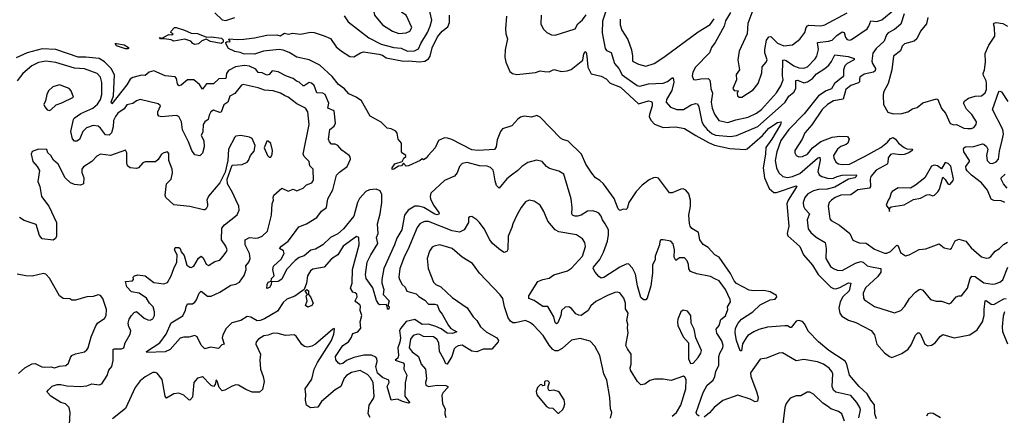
# Model space of a CAD drawing. Extents: x 1839239 to 1929705, y 762242 to 910352.
# Tile 333 of 429: x 1858685 to 1866610, y 895932 to 899118. Entities that reach past the tile are written whole.
import ezdxf

# ---------------------------------------------------------------- set-up
doc = ezdxf.new("R2010")
doc.units = 0

msp = doc.modelspace()

# ---------------------------------------------------------------- linework, layer by layer
at = {"layer": '0CON10XD'}
for points in [[(1861735, 899006.8), (1861795, 899012.9), (1861824.6, 899025.4), (1861841.1, 899055), (1861795.5, 899155), (1861760.8, 899175), (1861752.7, 899222.7), (1861695, 899308.6), (1861652.8, 899342.8), (1861635, 899369.2), (1861605, 899394.2), (1861585, 899402), (1861575, 899398.8), (1861535, 899369.2), (1861520.6, 899345), (1861534, 899305), (1861524.2, 899265), (1861524.2, 899235), (1861540, 899155), (1861605, 899076.5), (1861685, 899026.7), (1861735, 899006.8)], [(1863432, 899275), (1863375, 899105.6), (1863373.4, 899013.4), (1863396.9, 898886.9), (1863409.1, 898869.1), (1863445, 898854.3), (1863471.3, 898765), (1863507.2, 898725), (1863535.2, 898675.2), (1863655, 898588.8), (1863675, 898582.5), (1863745, 898602.2), (1863865, 898606.3), (1863898.8, 898621.2), (1863935, 898649.2), (1863945, 898649.4), (1863948.5, 898615), (1863933.2, 898546.8), (1863890, 898475), (1863887.5, 898455), (1863922.4, 898412.4), (1863975, 898393.6), (1864028.8, 898395), (1864088.7, 898431.3), (1864125, 898441.8), (1864139.8, 898439.7), (1864152.1, 898415), (1864175.3, 898295), (1864190.9, 898265), (1864217.5, 898235), (1864255, 898201.9), (1864285, 898188.8), (1864405, 898177.5), (1864455, 898186), (1864625, 898256.9), (1864815, 898425.3), (1864844.9, 898455.1), (1864875, 898501.8), (1864915.9, 898535), (1864930.7, 898565), (1864932.2, 898627.8), (1864945, 898630.5), (1864995, 898610.6), (1865025, 898616.3), (1865065, 898645.2), (1865099.2, 898680.8), (1865165.8, 898724.2), (1865197.2, 898752.8), (1865218.8, 898781.2), (1865245, 898834), (1865352.3, 898822.3), (1865400.8, 898805), (1865401.4, 898795), (1865345, 898764.7), (1865325, 898745.4), (1865314.9, 898715.1), (1865315, 898666.7), (1865308.2, 898655), (1865243, 898605), (1865218.9, 898561.1), (1865175, 898545.8), (1865115, 898503.7), (1864999.5, 898360.5), (1864875, 898232.9), (1864810.7, 898145), (1864778.1, 898055), (1864765.3, 897985), (1864775, 897926), (1864795.3, 897885.3), (1864827.1, 897855), (1864865, 897847.2), (1864905.8, 897855), (1864965, 897879.2), (1865105, 898001.8), (1865125, 898010.8), (1865127, 897987), (1865109.4, 897895), (1865118.8, 897868.8), (1865141.4, 897855), (1865195, 897840.4), (1865235, 897842), (1865264.5, 897854.5), (1865305, 897866), (1865415, 897870), (1865420, 897865), (1865417.8, 897855), (1865405.8, 897845), (1865355, 897833.6), (1865245, 897768.6), (1865185, 897753.4), (1865115, 897750), (1865075, 897739.5), (1865027.5, 897715), (1865004.1, 897685), (1864990.4, 897645), (1864993.8, 897615), (1865003.7, 897593.7), (1865040.9, 897555), (1865023.8, 897505), (1865030.9, 897435), (1865052.5, 897405), (1865095, 897367.8), (1865167.5, 897325), (1865175.4, 897275), (1865172.1, 897195), (1865211.3, 897131.3), (1865235, 897113.3), (1865265, 897100), (1865305, 897098.8), (1865412.7, 897157.3), (1865455, 897170.9), (1865474.3, 897164.3), (1865506.6, 897136.6), (1865555.2, 897125.2), (1865615, 897115.6), (1865615.3, 897085), (1865591.3, 897048.7), (1865491.7, 896958.3), (1865473.3, 896915), (1865475.8, 896875), (1865485, 896862), (1865565, 896808.6), (1865725, 896756), (1865776.7, 896775), (1865808.7, 896811.3), (1865846.3, 896873.7), (1865895, 896924.2), (1865925, 896946), (1865935, 896948), (1865955, 896938.8), (1866015, 896866), (1866062.3, 896852.3), (1866105, 896851.1), (1866165, 896830.6), (1866182.1, 896837.9), (1866221.2, 896885), (1866245, 896894.2), (1866265.8, 896894.2), (1866313.5, 896956.5), (1866335.3, 897034.7), (1866348.3, 897051.7), (1866375, 897050.5), (1866445, 896998.9), (1866515, 896987.1), (1866535, 896989.7), (1866574.8, 897005.2), (1866597.1, 897022.9), (1866638.9, 897125)], [(1864405, 899175.8), (1864365, 899108), (1864354.5, 899065), (1864281.1, 898935), (1864252.4, 898895), (1864237.7, 898852.3), (1864123.2, 898736.8), (1864102.5, 898695), (1864098.1, 898665), (1864107.7, 898637.7), (1864125, 898632.5), (1864168, 898642), (1864225, 898643.3), (1864240.4, 898630.4), (1864246, 898595), (1864248, 898565), (1864262.3, 898525), (1864250.7, 898455), (1864258.4, 898405), (1864276.8, 898356.8), (1864311.4, 898305), (1864385, 898290.4), (1864448.2, 898311.8), (1864546.8, 898333.2), (1864615, 898364.7), (1864655.7, 898394.3), (1864775, 898529.1), (1864811.1, 898585), (1864830.3, 898635), (1864823.8, 898665), (1864828, 898792), (1864835, 898796), (1864855, 898788.8), (1864915, 898746.7), (1864955, 898731.3), (1864995, 898728.2), (1865025, 898738.5), (1865088, 898802), (1865100.4, 898825), (1865113.3, 898876.7), (1865105.4, 898934.6), (1865195.5, 898944.5), (1865225, 898953.3), (1865260.5, 898989.5), (1865305, 899019.4), (1865320, 899015), (1865330.9, 898975), (1865345, 898958.1), (1865365, 898953.6), (1865380.6, 898959.4), (1865505, 899043.3), (1865519.6, 899065), (1865535, 899110), (1865585, 899104.6), (1865625, 899116.9), (1865727.7, 899202.3)], [(1864585.6, 899195), (1864545, 899087.5), (1864540, 899005), (1864476.2, 898865), (1864463.8, 898795), (1864477.5, 898715), (1864452.7, 898677.3), (1864454.3, 898635), (1864423.5, 898565), (1864435, 898547.1), (1864467.5, 898545), (1864460, 898525), (1864463.1, 898505), (1864475, 898493.1), (1864496.9, 898493.1), (1864588.1, 898551.9), (1864629.6, 898605), (1864658.8, 898688.8), (1864661.9, 898738.1), (1864692.5, 898775), (1864700.8, 898795), (1864681.3, 898851.3), (1864681.3, 898878.7), (1864696.8, 898953.2), (1864715, 898979.2), (1864731.4, 898981.4), (1864785, 898928.9), (1864835, 898906.2), (1864905, 898914.4), (1864965, 898960.8), (1865005.3, 899014.7), (1865015.2, 899054.8), (1865025, 899068.8), (1865037.3, 899072.7), (1865131.7, 899068.3), (1865164.6, 899075.4), (1865345, 899172.2)], [(1860255, 899173.2), (1860315, 899117.9), (1860345, 899112.8), (1860415, 899135.5)], [(1861295, 899150), (1861329.7, 899099.7), (1861495, 898972.5), (1861595, 898921.5), (1861695, 898893), (1861755, 898888.2), (1861805, 898864.8), (1861862.1, 898867.9), (1861895, 898883.6), (1861912.5, 898927.5), (1861966.7, 899015), (1861988.6, 899065), (1862001.6, 899115), (1861984.6, 899184.6)], [(1861428.9, 898851.1), (1861452.1, 898857.9), (1861575, 898841.1), (1861605, 898832.1), (1861635, 898812.2), (1861775, 898783.3), (1861815, 898786.4), (1861905, 898778.7), (1861945.7, 898784.3), (1861976.2, 898803.8), (1861989.1, 898825), (1862005, 898890.6), (1862048.8, 898981.2), (1862085, 899026.5), (1862130, 899060), (1862144.7, 899095), (1862144.2, 899154.2)], [(1862603.9, 899146.1), (1862594.4, 899045), (1862597.8, 899005), (1862612.2, 898965), (1862592.9, 898875), (1862588.9, 898815), (1862596.7, 898775), (1862630.7, 898700.7), (1862650, 898685), (1862685, 898676.9), (1862835, 898691.9), (1862875, 898705.6), (1862909.7, 898699.7), (1862945, 898699.2), (1862985, 898717.1), (1863045, 898702), (1863090, 898705), (1863122.7, 898717.3), (1863217.4, 898792.6), (1863225, 898842.5), (1863235, 898862.5), (1863243.3, 898853.3), (1863249.1, 898825), (1863258.7, 898735), (1863285, 898682.7), (1863363.9, 898663.9), (1863405, 898641.8), (1863436.9, 898606.9), (1863519.5, 898575), (1863665, 898440.7), (1863745, 898463.6), (1863769.4, 898459.4), (1863776.5, 898446.5), (1863775.9, 898425), (1863752.8, 898355), (1863752.2, 898335), (1863768.2, 898305), (1863795, 898276.7), (1863865, 898250), (1863964.6, 898254.6), (1864035, 898240.8), (1864126.6, 898186.6), (1864228.2, 898128.2), (1864277.6, 898107.6), (1864399.4, 898079.4), (1864525, 898071.6), (1864541.1, 898078.9), (1864664.5, 898185.5), (1864715, 898245.8), (1864785, 898290.5), (1864815, 898296.2), (1864809.1, 898275), (1864738.3, 898155), (1864690.7, 898089.3), (1864688, 898035), (1864668.9, 897925), (1864679.2, 897845), (1864717.6, 897757.6), (1864755, 897727.3), (1864775, 897726.4), (1864935, 897780), (1864941.2, 897775), (1864933.8, 897766.2), (1864870.6, 897665), (1864860.3, 897635), (1864874.5, 897455), (1864863.3, 897395), (1864866.4, 897376.4), (1864965, 897290.6), (1864993.3, 897223.3), (1865065, 897141.2), (1865111.8, 897065), (1865213.8, 896965), (1865235, 896953.6), (1865255, 896951.2), (1865285, 896961), (1865355, 896999.1), (1865374, 896995), (1865359.8, 896935), (1865310.6, 896885), (1865287.4, 896845), (1865277.6, 896795), (1865285.9, 896755), (1865301, 896731), (1865355, 896698.2), (1865415, 896680.4), (1865538, 896615), (1865565, 896580), (1865583.5, 896505), (1865646.2, 896435), (1865685, 896404.4), (1865705, 896398.2), (1865785, 896430), (1865834.7, 896465.3), (1865860.1, 896499.9), (1865895, 896578.6), (1865915, 896597.5), (1865925, 896596), (1865934.2, 896585), (1865970, 896505), (1865995, 896491.4), (1866025, 896496.9), (1866052.5, 896515), (1866092.9, 896567.1), (1866115, 896581.5), (1866205, 896555.5), (1866331, 896579), (1866390.3, 896619.7), (1866433.4, 896685), (1866448.7, 896735), (1866446.5, 896785), (1866455.6, 896854.4), (1866465, 896857.8), (1866505, 896828.2), (1866525, 896824.5), (1866605, 896868.8), (1866625, 896873.1)], [(1862882.9, 899155), (1862878, 899085), (1862898.8, 899045), (1862926.7, 899015), (1862965, 898996), (1862995, 898994), (1863155.8, 899044.2), (1863176.7, 899085), (1863215, 899115.7), (1863245, 899158.1)], [(1863517.9, 899122.1), (1863517.4, 899077.4), (1863531.1, 899035), (1863578.9, 898958.9), (1863608.1, 898875), (1863617.8, 898825), (1863616.2, 898785), (1863665, 898760), (1863725, 898743.8), (1863792, 898765), (1863868.6, 898815), (1864145, 899019.4), (1864241.5, 899078.5), (1864274, 899125)], [(1865803.1, 899165), (1865777.4, 899082.6), (1865725, 899040.2), (1865675, 899011.8), (1865661.8, 898995), (1865643.9, 898946.1), (1865577.2, 898885), (1865551.6, 898848.4), (1865544.1, 898785), (1865548.9, 898765), (1865573.8, 898725), (1865571.5, 898705), (1865555.7, 898694.3), (1865481.1, 898678.9), (1865447.1, 898655), (1865443.7, 898636.3), (1865443, 898617), (1865435, 898608.5), (1865375, 898586.8), (1865335, 898556.9), (1865311.4, 898478.6), (1865235, 898465.3), (1865186.7, 898435), (1865143.6, 898395), (1865059.2, 898270.8), (1865005, 898205.8), (1864983, 898157), (1864923.8, 898065), (1864922.9, 898045), (1864935, 898024.4), (1864955, 898014.4), (1864985, 898016.2), (1865026.2, 898035), (1865065.5, 898085), (1865133.5, 898136.5), (1865225, 898171.1), (1865285, 898179.7), (1865346.8, 898176.8), (1865360.6, 898155), (1865351.1, 898125), (1865337.9, 898112.1), (1865295, 898096.1), (1865266.5, 898075), (1865233.8, 898025), (1865236.5, 898005), (1865255, 897971.4), (1865275, 897957.8), (1865305, 897951.1), (1865365, 897955.4), (1865485, 898015.3), (1865615, 898087.7), (1865669.3, 898130.7), (1865695, 898160), (1865715, 898168.9), (1865735, 898156.9), (1865757.5, 898125), (1865805, 898087.5), (1865825, 898079.1), (1865871.2, 898075), (1865867.1, 898065), (1865842.2, 898045), (1865805, 898031.3), (1865775, 898029.2), (1865715, 898038.9), (1865695, 898032.7), (1865675.4, 898005), (1865673.1, 897965), (1865666.7, 897953.3), (1865577.9, 897905), (1865536.7, 897855), (1865528.8, 897835), (1865533.9, 897775), (1865525, 897760.4), (1865431.3, 897748.7), (1865375, 897707.2), (1865295, 897703.7), (1865248.9, 897685), (1865218.9, 897665), (1865200.9, 897645), (1865191.5, 897615), (1865203.5, 897535), (1865205.6, 897515), (1865215, 897502.2), (1865282.4, 897462.4), (1865365.6, 897395.6), (1865391.5, 897341.5), (1865441.7, 897321.7), (1865498.3, 897318.3), (1865565, 897270.4), (1865645, 897237.9), (1865665, 897238.2), (1865695, 897251.5), (1865745, 897301.9), (1865755, 897295.8), (1865775, 897241.9), (1865815, 897217.1), (1865845, 897224.4), (1865925, 897266.4), (1865977.9, 897272.1), (1866085, 897312), (1866125, 897280), (1866175, 897270), (1866185, 897277.5), (1866213.5, 897336.5), (1866245, 897350), (1866300.8, 897335), (1866341.9, 897281.9), (1866425, 897208.1), (1866465, 897197.1), (1866485, 897200), (1866500.2, 897209.8), (1866535.9, 897254.1), (1866570, 897275), (1866603.5, 897306.5), (1866634.3, 897325.7)], [(1865994.4, 899135), (1865984.4, 899085), (1865934.6, 899025.4), (1865905.8, 898964.2), (1865884.7, 898945.3), (1865805.5, 898924.5), (1865787.1, 898905), (1865773.2, 898866.8), (1865717.5, 898825), (1865705.3, 898714.7), (1865694.7, 898675.3), (1865675.7, 898605), (1865638.6, 898535), (1865634.3, 898505), (1865636.2, 898435), (1865672.7, 898372.7), (1865715, 898359.4), (1865785, 898363.8), (1865833.3, 898375), (1865871.1, 898398.9), (1865909.6, 898410.4), (1865955, 898447.5), (1866065, 898482), (1866076, 898475), (1866105, 898402.5), (1866136.1, 898366.1), (1866175, 898283.3), (1866202.3, 898272.3), (1866225, 898273.3), (1866285, 898245.8), (1866315, 898240.6), (1866345, 898241.9), (1866365, 898250.8), (1866384.2, 898275), (1866385.8, 898294.2), (1866348.5, 898355), (1866306.4, 898396.4), (1866280.8, 898445), (1866292.9, 898465), (1866322.6, 898487.4), (1866375, 898501.5), (1866425, 898504.5), (1866455, 898528.6), (1866465.3, 898555), (1866467.2, 898605), (1866463.8, 898625), (1866442.5, 898667.5), (1866439.6, 898685), (1866449.8, 898715), (1866457.3, 898775), (1866456.8, 898845), (1866485.8, 898914.2), (1866533.1, 898985), (1866530, 899055), (1866522.5, 899085), (1866529.3, 899090.7), (1866545, 899096), (1866597.9, 899087.9), (1866636.2, 899065)], [(1860095, 898918.8), (1860077, 898927), (1860062.5, 898945), (1860015, 898960.9), (1859925, 898946.2), (1859905, 898955.3), (1859847.5, 898965), (1859845, 898970), (1859840, 898965), (1859817.5, 898965), (1859810, 898975), (1859840, 898970), (1859840, 898975), (1859885, 898997.5), (1859910, 898995), (1859920, 899005), (1859900, 899015), (1859902.5, 899025), (1859930, 899055), (1859945, 899056.2), (1860010, 899035), (1860065, 899008.8), (1860115.6, 899005.6), (1860188.5, 898978.5), (1860225, 898980.7), (1860309.1, 898969.1), (1860322, 898955), (1860322.5, 898945), (1860320, 898935), (1860305, 898927.1), (1860221.2, 898941.2), (1860185, 898960.6), (1860151.3, 898948.7), (1860125, 898923.3), (1860095, 898918.8)], [(1865580.4, 895905), (1865568.2, 895945), (1865565.5, 896015.5), (1865534.8, 896055), (1865506.1, 896106.1), (1865440.8, 896165), (1865364.1, 896254.1), (1865341.6, 896345), (1865327.6, 896367.6), (1865196.6, 896455), (1865115, 896524.6), (1865030.7, 896610.7), (1865003.6, 896665), (1864985, 896686.7), (1864955, 896696.5), (1864935, 896691.4), (1864895, 896640), (1864885, 896638.8), (1864865, 896653.1), (1864843.5, 896653.5), (1864705, 896641.5), (1864635, 896623.1), (1864592.5, 896605), (1864546.5, 896575), (1864530.9, 896555), (1864503.1, 896506.9), (1864495, 896451.2), (1864485, 896450.8), (1864452.9, 896535), (1864442.7, 896597.3), (1864446.9, 896635), (1864467.8, 896675), (1864494.4, 896705), (1864585.7, 896764.3), (1864645, 896820.5), (1864725, 896861.4), (1864765, 896868), (1864780, 896885), (1864775, 896897.5), (1864725, 896927.1), (1864675, 896937.5), (1864595, 896933.5), (1864555, 896939.4), (1864455, 896994.8), (1864436.6, 897015), (1864405, 897072.8), (1864314.6, 897204.6), (1864280, 897225), (1864225, 897283.1), (1864185, 897308), (1864160, 897345), (1864148, 897405), (1864095, 897437.5), (1864082.5, 897455), (1864075, 897477.5), (1864071.2, 897545), (1864083.3, 897615), (1864083.8, 897665), (1864069.6, 897715), (1864045, 897745.5), (1864025, 897754.6), (1864005, 897754), (1863935, 897723.5), (1863915, 897722.5), (1863825, 897840.6), (1863805, 897846.9), (1863785, 897843.3), (1863751.9, 897828.1), (1863695, 897786.5), (1863646.7, 897735), (1863586.9, 897645), (1863573, 897597), (1863565, 897590), (1863545, 897592.5), (1863515, 897582.5), (1863501.2, 897595), (1863468.6, 897678.6), (1863383.8, 897795), (1863355, 897824), (1863318.8, 897845), (1863290.9, 897880.9), (1863241.9, 897955), (1863207.5, 898035), (1863098.7, 898138.7), (1863055, 898153.1), (1863038, 898165), (1862875, 898334.2), (1862846.2, 898346.2), (1862805, 898333.3), (1862745, 898340), (1862716.3, 898333.7), (1862693.2, 898316.8), (1862645.5, 898264.5), (1862570.5, 898239.5), (1862555, 898216.7), (1862528.3, 898151.7), (1862520.8, 898095), (1862506.4, 898073.6), (1862375, 898064.1), (1862325, 898070), (1862161.9, 898151.9), (1862126.7, 898165), (1862105, 898166.2), (1862055.5, 898144.5), (1862030, 898085), (1861971.2, 898025), (1861955, 898002.5), (1861935, 897990), (1861925, 897997.5), (1861907, 897983), (1861815, 897941.4), (1861795, 897939.2), (1861775, 897962.5), (1861758.2, 897941.8), (1861732.7, 897937.3), (1861695, 897913.3), (1861682.1, 897912.1), (1861682.5, 897925), (1861705, 897957.3), (1861764.2, 897975.8), (1861776.4, 898003.6), (1861792.5, 898015), (1861792.5, 898025), (1861765, 898042.5), (1861756.7, 898055), (1861758.8, 898125), (1861732, 898155), (1861722, 898205), (1861711.2, 898221.2), (1861675, 898240), (1861642.5, 898245), (1861593.6, 898293.6), (1861505, 898340), (1861435, 898463.8), (1861393.6, 898493.6), (1861335, 898521.2), (1861300, 898560), (1861250, 898595), (1861200.7, 898660.7), (1861101.7, 898751.7), (1861015, 898795.7), (1860915, 898817.5), (1860852.5, 898852.5), (1860805, 898873.3), (1860773, 898877), (1860646.6, 898863.4), (1860575, 898840.5), (1860485, 898844.4), (1860460, 898855), (1860415, 898860.6), (1860366.4, 898886.4), (1860343.3, 898925), (1860342.5, 898935), (1860355, 898942.5), (1860375, 898940), (1860377.5, 898945), (1860367.5, 898955), (1860370, 898965), (1860435, 898958.8), (1860488.3, 898961.7), (1860575, 898971.4), (1860673, 898993), (1860755, 898996), (1860780.7, 898989.3), (1860815, 899010), (1860848.3, 899001.7), (1860880.8, 899009.2), (1860945, 899001.8), (1861025, 899018), (1861055, 899014.6), (1861135, 898989.3), (1861185, 898965.5), (1861230.6, 898900.6), (1861273.7, 898863.7), (1861341.4, 898821.4), (1861375, 898819.6), (1861428.9, 898851.1)], [(1864152.5, 895925), (1864135, 895938.8), (1864128.2, 895955), (1864185, 896115.8), (1864218.1, 896175), (1864266.4, 896215), (1864280.3, 896245), (1864288.4, 896285), (1864313.2, 896335), (1864311.6, 896405), (1864318.8, 896431.2), (1864343.9, 896475), (1864346, 896495), (1864335, 896532.5), (1864294.7, 896594.7), (1864291.4, 896625), (1864314.3, 896655), (1864327.7, 896702.3), (1864365, 896733.8), (1864383.1, 896785), (1864381.9, 896805), (1864405.6, 896845.6), (1864403.5, 896865), (1864366.5, 896946.5), (1864315.2, 897015.2), (1864280, 897030), (1864245, 897048.9), (1864135, 897071.3), (1864085, 897090), (1864070.7, 897110.7), (1864067, 897147), (1864056.7, 897175), (1864035, 897199.4), (1863995, 897200.6), (1863965, 897179.2), (1863952.9, 897205), (1863954.5, 897265), (1863944.2, 897314.2), (1863925, 897333.3), (1863865, 897346), (1863846.1, 897343.9), (1863836.1, 897333.9), (1863833.8, 897305), (1863800, 897215), (1863800, 897185), (1863778.9, 897145), (1863777.6, 897077.6), (1863764, 896976), (1863735.7, 896875), (1863725, 896861.2), (1863705, 896861.2), (1863685, 896881.2), (1863657.1, 896975), (1863640.4, 897069.6), (1863617, 897117), (1863585, 897152.5), (1863565, 897150), (1863515, 897124.7), (1863385, 897040.8), (1863365, 897036.8), (1863345, 897049.6), (1863315.3, 897085), (1863300.4, 897115), (1863302.2, 897125), (1863353.7, 897186.3), (1863383.3, 897245), (1863415.4, 897335.4), (1863424.7, 897385.3), (1863422.7, 897425), (1863398.2, 897475), (1863374.6, 897505), (1863364.5, 897535), (1863345, 897558.9), (1863325, 897571.5), (1863295, 897578.2), (1863255, 897575.6), (1863205, 897544.6), (1863174.5, 897534.5), (1863152.5, 897535), (1863134.2, 897545), (1863128.6, 897555), (1863131.3, 897605), (1863122.3, 897675), (1863064.6, 897874.6), (1863025, 897898.6), (1862948.7, 897918.7), (1862923.8, 897935), (1862890, 897975), (1862845, 897988), (1862775, 897968), (1862725, 897936), (1862695, 897904), (1862642.8, 897867.2), (1862605, 897835.6), (1862545, 897762), (1862522.7, 897782.7), (1862510.7, 897820.7), (1862502.1, 897885), (1862494.5, 897905), (1862475, 897927.5), (1862447.6, 897937.6), (1862385, 897940), (1862285, 897967.5), (1862245, 897960), (1862223.8, 897936.2), (1862204.6, 897885.4), (1862185, 897857.1), (1862105, 897823.3), (1861995, 897720.8), (1861987.8, 897695), (1861990.3, 897675), (1862015.1, 897625.1), (1862059.5, 897565), (1862060, 897555), (1862045, 897547.7), (1862025, 897551.2), (1861937.9, 897605), (1861895, 897617), (1861864.2, 897615), (1861811.9, 897585), (1861780.9, 897545), (1861760.3, 897425), (1861721, 897359), (1861700.2, 897305), (1861615.2, 897115), (1861599.2, 897025), (1861600.5, 896995), (1861614.3, 896945), (1861610.8, 896905), (1861657.5, 896855), (1861650, 896825), (1861650, 896815), (1861658.8, 896805), (1861655, 896787.5), (1861645, 896787.5), (1861642.5, 896815), (1861633.6, 896823.6), (1861585, 896822.5), (1861575, 896827.5), (1861557.7, 896857.7), (1861527.4, 896957.4), (1861473.8, 897035), (1861468.9, 897065), (1861482.3, 897165), (1861510.6, 897225), (1861567.8, 897315), (1861556, 897365), (1861569, 897395), (1861565.2, 897475.2), (1861585.6, 897555), (1861599.3, 897645), (1861599.1, 897709.1), (1861585, 897739.2), (1861555, 897754.4), (1861501.3, 897748.7), (1861471.9, 897735), (1861421, 897679), (1861403.4, 897645), (1861374.7, 897535), (1861292.1, 897435), (1861245, 897394), (1861187.1, 897362.9), (1861124.5, 897305), (1861065, 897271.3), (1861028.5, 897261.5), (1860975, 897215.7), (1860935, 897202.5), (1860900.7, 897179.3), (1860832, 897105), (1860795, 897027.5), (1860765, 897010), (1860711.7, 897008.3), (1860710, 896985), (1860695, 896962), (1860674, 896954), (1860675.6, 896985), (1860685, 897004), (1860708.3, 897011.7), (1860711.2, 897035), (1860732, 897055), (1860723.3, 897105), (1860726.4, 897133.6), (1860790, 897190), (1860812, 897235), (1860807.1, 897257.1), (1860776.7, 897275), (1860792, 897295), (1860844.7, 897335.3), (1860888.3, 897391.7), (1860931.4, 897448.6), (1860994, 897475), (1861075, 897524.6), (1861113.8, 897576.2), (1861154.2, 897605), (1861165.4, 897675), (1861205, 897747.5), (1861235.3, 897865), (1861258.7, 897891.3), (1861321.5, 897935), (1861347.1, 897995), (1861344.4, 898014.4), (1861335.8, 898025), (1861277.6, 898067.6), (1861245.4, 898105.4), (1861225, 898114.4), (1861195, 898115.5), (1861176.9, 898135), (1861171.1, 898155), (1861180.9, 898235), (1861215, 898260.6), (1861226, 898285), (1861215.4, 898385), (1861164.4, 898405), (1861172.4, 898445), (1861143.5, 898515), (1861125.7, 898525.7), (1861075, 898527.9), (1861055, 898588.1), (1861033.8, 898606.2), (1861015, 898611.8), (1860975, 898585.3), (1860965, 898585.4), (1860935.2, 898615.2), (1860913.3, 898623.3), (1860885, 898645.5), (1860832, 898662), (1860765, 898698.2), (1860716.7, 898705), (1860693.3, 898676.7), (1860675, 898671.4), (1860635, 898691.1), (1860605, 898692.7), (1860585, 898718.8), (1860535, 898744.2), (1860495, 898749.3), (1860422.2, 898737.8), (1860365, 898707.9), (1860347.8, 898685), (1860344.3, 898645.7), (1860288.7, 898641.3), (1860245, 898600.6), (1860189.3, 898600.7), (1860155, 898557.5), (1860132.5, 898595), (1860085, 898633.9), (1860034.3, 898635), (1859985, 898591.8), (1859965, 898584.5), (1859955, 898601.2), (1859948, 898645), (1859935, 898658.5), (1859855, 898666.2), (1859765, 898706.4), (1859726.2, 898695), (1859695, 898668.9), (1859665, 898671.5), (1859645.3, 898664.7), (1859595, 898651.3), (1859575, 898638.2), (1859546.6, 898593.4), (1859425, 898439.2), (1859419.5, 898455), (1859440.5, 898505), (1859448.8, 898675), (1859420.6, 898725), (1859367.4, 898777.4), (1859325, 898805.3), (1859217, 898817), (1859156.2, 898815), (1858975, 898876.8), (1858865, 898883.9), (1858745, 898851.6), (1858655, 898811.9)], [(1859535, 898884), (1859465, 898908.8), (1859452.5, 898925), (1859465, 898927.5), (1859525, 898915.5), (1859560, 898895), (1859560, 898885), (1859555, 898884.2), (1859535, 898884)], [(1862688.3, 897548.3), (1862652.9, 897475), (1862646.9, 897445), (1862615.6, 897375), (1862612.4, 897267.6), (1862605, 897252), (1862585, 897244.2), (1862555, 897260.8), (1862490.6, 897315), (1862468.9, 897345), (1862424.2, 897434.2), (1862386.2, 897485), (1862365, 897506.7), (1862325, 897532.5), (1862308.3, 897531.7), (1862297.5, 897522.5), (1862296.7, 897485), (1862263.1, 897426.9), (1862225, 897407.9), (1862165, 897417.8), (1861975, 897491.8), (1861945, 897493.1), (1861924.2, 897485.8), (1861905, 897473.3), (1861883.1, 897445), (1861808.9, 897265), (1861780.9, 897215), (1861744.6, 897115), (1861736.7, 897045), (1861741.5, 897025), (1861763.6, 896985), (1861787.3, 896965), (1861801.2, 896931.2), (1861875, 896909.7), (1861897.7, 896887.7), (1861945, 896859.4), (1861975, 896826.1), (1862025, 896827.9), (1862045, 896820.9), (1862063.2, 896773.2), (1862085, 896747.5), (1862136.2, 896655), (1862155, 896632.1), (1862203.3, 896605), (1862165, 896592.2), (1862125, 896592.5), (1862078.3, 896628.3), (1862035, 896647.6), (1861975, 896666.2), (1861925, 896662.8), (1861865, 896703.2), (1861795, 896686.4), (1861751.5, 896635), (1861742.4, 896615), (1861749.2, 896555), (1861745, 896522), (1861727.9, 896475), (1861734.1, 896415.9), (1861728.2, 896391.8), (1861707.5, 896375), (1861771.2, 896355), (1861779.4, 896345), (1861777.5, 896305), (1861799.6, 896255), (1861787.3, 896192.7), (1861783.5, 896085), (1861825, 896032.5), (1861815, 896028.8), (1861765, 896042.3), (1861725, 896061.3), (1861675, 896054.3), (1861643.3, 896165), (1861658, 896195), (1861656, 896215), (1861605, 896236.7), (1861565, 896272.2), (1861550.7, 896325), (1861561.4, 896365), (1861559.2, 896389.2), (1861550.8, 896400.8), (1861517.4, 896417.4), (1861453.5, 896416.5), (1861375, 896397.4), (1861316.1, 896373.9), (1861285, 896350), (1861265, 896344.2), (1861251.4, 896351.4), (1861229.4, 896379.4), (1861227.8, 896405), (1861285, 896493.3), (1861330.6, 896525), (1861353.5, 896556.5), (1861365, 896591.9), (1861405.2, 896604.8), (1861430.8, 896635), (1861424.7, 896684.7), (1861438.9, 896735), (1861425.3, 896775), (1861428.6, 896811.4), (1861422.3, 896822.2), (1861389.6, 896845), (1861385.9, 896855), (1861399.6, 896885), (1861397.6, 896907.6), (1861385, 896919.1), (1861365, 896924.2), (1861347.1, 896955), (1861361.2, 896995), (1861363.3, 897105), (1861418.1, 897305), (1861414, 897364), (1861395, 897370.8), (1861288.6, 897295), (1861244.7, 897225.3), (1861195, 897192.2), (1861135, 897124.5), (1861045, 897108.5), (1861025, 897094.4), (1861001.8, 897055), (1860992.5, 896995), (1860974.3, 896945.7), (1860898.3, 896891.7), (1860835, 896868.5), (1860805, 896840), (1860759, 896771), (1860655, 896709.6), (1860618.8, 896695), (1860595.9, 896694.1), (1860545, 896723), (1860515, 896728.8), (1860465, 896696.2), (1860392.1, 896677.9), (1860347.5, 896632.5), (1860319.4, 896580.6), (1860315.5, 896555), (1860330, 896505), (1860311.7, 896498.3), (1860285, 896470), (1860221.5, 896481.5), (1860175, 896466.2), (1860145, 896495.8), (1860113.3, 896563.3), (1860095, 896574.5), (1860045, 896560.8), (1860005, 896560.4), (1859977, 896553), (1859895, 896462.9), (1859855, 896442), (1859708.3, 896438.3), (1859705, 896446), (1859812.5, 896515), (1859864, 896586), (1859905, 896676.7), (1859997.2, 896732.8), (1860020, 896780), (1860024.6, 896804.6), (1860035, 896828.9), (1860075, 896828.5), (1860095, 896843.3), (1860108.1, 896861.9), (1860127.8, 896915), (1860145, 896930.8), (1860195, 896891.1), (1860225, 896892.1), (1860294.4, 896925), (1860385, 896980), (1860425, 896986.9), (1860454.4, 897005), (1860492, 897058), (1860506.2, 897105), (1860504.7, 897135.3), (1860528.9, 897165), (1860539.4, 897195), (1860533.1, 897235), (1860500.6, 897305), (1860498.9, 897345), (1860535, 897364.6), (1860585, 897357.3), (1860605, 897360), (1860635.8, 897375), (1860678.6, 897415), (1860711.9, 897545), (1860716.5, 897635), (1860726.2, 897665), (1860723.6, 897685), (1860729.5, 897705), (1860795, 897762), (1860844.2, 897735.8), (1860885, 897753.1), (1860915, 897741.1), (1860940.5, 897749.5), (1860965, 897760.6), (1860992.8, 897787.2), (1861035, 897803.1), (1861049.5, 897825), (1861046.9, 897915), (1861021.1, 897941.1), (1861014.5, 897975), (1860975.5, 898015), (1860966.4, 898035), (1861015.5, 898275), (1861003.3, 898375), (1860984, 898405), (1860915, 898440), (1860845.8, 898495), (1860815, 898506.7), (1860785, 898527.5), (1860725, 898544.6), (1860655, 898550), (1860605, 898568.5), (1860483, 898597), (1860469.1, 898590.9), (1860415, 898524.3), (1860375, 898502), (1860360.5, 898455), (1860328.7, 898431.3), (1860305, 898374.4), (1860295, 898371.5), (1860245, 898389.4), (1860224.2, 898375), (1860209.2, 898349.2), (1860200.5, 898315), (1860174.2, 898295), (1860162.5, 898275), (1860158.1, 898215), (1860146, 898185), (1860166, 898146), (1860168.5, 898095), (1860157.3, 898042.7), (1860135, 898021.4), (1860095, 898029.2), (1860068.9, 898065), (1860044.3, 898135), (1859995, 898230), (1859985.9, 898295), (1859965, 898337.5), (1859945, 898345.5), (1859825.3, 898335.3), (1859805, 898341.5), (1859796.1, 898355), (1859795.8, 898375), (1859817.1, 898425), (1859799.7, 898439.7), (1859655, 898474.4), (1859625, 898464.4), (1859596.2, 898443.8), (1859547.1, 898432.9), (1859525, 898401.4), (1859474.5, 898365.5), (1859455, 898338.8), (1859440.2, 898305), (1859435.6, 898254.4), (1859422.3, 898207.7), (1859405, 898187.5), (1859375, 898191.1), (1859336.2, 898245), (1859315, 898259.3), (1859275, 898266.7), (1859221.7, 898248.3), (1859191.9, 898218.1), (1859165, 898154.2), (1859145, 898138.6), (1859125, 898140.8), (1859108.5, 898158.5), (1859097.4, 898217.4), (1859116.6, 898313.4), (1859124.2, 898325.8), (1859177, 898363), (1859273.6, 898406.4), (1859311.2, 898438.8), (1859335.7, 898475), (1859346.1, 898515), (1859345, 898612.5), (1859335.3, 898655), (1859309.4, 898685), (1859205, 898721.3), (1859126.7, 898726.7), (1858975, 898773.7), (1858895.9, 898784.1), (1858835, 898772.8), (1858783.4, 898746.6), (1858708.9, 898685), (1858663.5, 898625)], [(1858925, 898387.5), (1858935, 898392.5), (1858977.3, 898432.7), (1859025, 898449.2), (1859117.5, 898495), (1859100, 898545), (1859083.3, 898565), (1859005, 898594), (1858951.7, 898578.3), (1858916.2, 898545), (1858902, 898515), (1858893.3, 898465), (1858880, 898435), (1858886.7, 898415), (1858905, 898393.3), (1858925, 898387.5)], [(1866615, 897645.4), (1866585, 897659.4), (1866525, 897661.8), (1866503.3, 897673.3), (1866474.7, 897744.7), (1866425.4, 897805), (1866344.7, 897865), (1866310.1, 897900.1), (1866302.2, 897915), (1866301.4, 897935), (1866330, 897975), (1866330, 897985), (1866284.6, 898055), (1866280, 898075), (1866283.8, 898086.2), (1866297.5, 898095), (1866365, 898098), (1866435, 898117.8), (1866445, 898115.6), (1866467, 898097), (1866476.5, 898075), (1866466.9, 898025), (1866472.9, 897985), (1866493.8, 897963.8), (1866515, 897959.3), (1866545, 897973.8), (1866563.1, 897995), (1866569.8, 898060.2), (1866592.7, 898147.2), (1866604.2, 898195), (1866596.7, 898233.3), (1866513.8, 898395), (1866565, 898539.2), (1866575, 898542.5), (1866587.2, 898537.2), (1866639.2, 898459.2)], [(1859085.5, 895855), (1859089.8, 895955), (1859083.1, 895995), (1859052.9, 896025), (1859015, 896035.4), (1858935, 896087.1), (1858908.8, 896115), (1858906.7, 896125), (1858913.3, 896135), (1858945, 896165.7), (1858985, 896178.9), (1859015, 896180.5), (1859065, 896169.1), (1859175, 896163.6), (1859225, 896168.6), (1859265, 896184.4), (1859325, 896177.5), (1859345.5, 896184.5), (1859387.6, 896252.4), (1859403.3, 896295), (1859426.7, 896325), (1859436.4, 896373.6), (1859437.8, 896462.2), (1859445, 896467.5), (1859505, 896466.2), (1859523.1, 896475), (1859534.7, 896515.3), (1859574.1, 896585), (1859578.9, 896615), (1859561.8, 896645), (1859558.7, 896675), (1859566.2, 896706.2), (1859584.6, 896735.4), (1859605, 896761.2), (1859625, 896768), (1859686, 896715), (1859715, 896700.9), (1859735, 896699.5), (1859755, 896708.6), (1859769.2, 896735), (1859770.7, 896765), (1859758.4, 896805), (1859730, 896835), (1859705, 896876.1), (1859645, 896916.7), (1859585, 896927.5), (1859546.5, 896966.5), (1859535, 897010), (1859593.8, 897015), (1859600, 897025), (1859597.5, 897045), (1859607.5, 897055), (1859635, 897062.7), (1859695, 897054.5), (1859765, 897002.5), (1859845, 896992.2), (1859875, 897002.9), (1859903.6, 897055), (1859924.6, 897115.4), (1859950, 897165), (1859950.8, 897225), (1859931.2, 897265), (1859935.9, 897284.1), (1859965, 897283.1), (1859976.3, 897276.3), (1859985, 897248.8), (1860007.7, 897217.7), (1860030.5, 897140.5), (1860055, 897124.2), (1860065, 897122.5), (1860085, 897131.9), (1860125, 897197.5), (1860145, 897214), (1860160.2, 897200.2), (1860185, 897148.8), (1860205, 897138), (1860255, 897170), (1860295, 897182.5), (1860319.1, 897210.9), (1860345.8, 897245), (1860353.8, 897265), (1860345, 897293.3), (1860308.6, 897345), (1860311.5, 897438.5), (1860333.8, 897466.2), (1860435, 897546.7), (1860451.2, 897585), (1860448, 897615), (1860425, 897667.5), (1860397.7, 897727.7), (1860357.5, 897795), (1860353.3, 897835), (1860393.6, 897946.4), (1860475, 897952.5), (1860515, 897970), (1860527, 897983), (1860542.5, 898025), (1860571.7, 898058.3), (1860580, 898105), (1860555, 898160), (1860535, 898172.5), (1860465, 898186.7), (1860425, 898178.8), (1860415, 898171.2), (1860366, 898075), (1860360, 897985), (1860338.8, 897891.2), (1860295.8, 897804.2), (1860205, 897696.2), (1860191.9, 897665), (1860195.7, 897635), (1860195.7, 897615), (1860186, 897595), (1860175, 897586.2), (1860163.9, 897586.1), (1860055, 897614.4), (1859925, 897628.1), (1859861.9, 897685), (1859855.7, 897705), (1859867.5, 897795), (1859903.1, 897835), (1859915.5, 897885.5), (1859912.2, 897915), (1859885.4, 897985), (1859885, 898040), (1859873, 898053), (1859845, 898046.7), (1859826.7, 898035), (1859798.8, 897991.2), (1859776.4, 897973.6), (1859695, 897973.3), (1859675, 897964.2), (1859640, 897925), (1859625, 897919.4), (1859575, 897924.4), (1859551.7, 897941.7), (1859545.6, 897965.6), (1859545.6, 898045.6), (1859535, 898068), (1859415.9, 898024.1), (1859335, 898034.5), (1859305, 898018.9), (1859264.1, 897975.9), (1859198.1, 897931.9), (1859184.4, 897915), (1859185, 897886.7), (1859200, 897845), (1859197.1, 897795), (1859174.4, 897785.6), (1859125, 897791.8), (1859094.4, 897805), (1859051.1, 897845), (1858995, 897955.6), (1858957.4, 897987.4), (1858936, 898025), (1858910, 898045), (1858903, 898073), (1858835, 898076), (1858785, 898056), (1858776, 898035), (1858790, 897975), (1858826, 897935), (1858843, 897903), (1858831.2, 897815), (1858847.5, 897775), (1858859.4, 897695), (1858919.2, 897615), (1858981.5, 897485), (1858980, 897375), (1858973.8, 897355), (1858955, 897342.5), (1858865, 897352), (1858845, 897380), (1858818, 897468), (1858721.4, 897501.4), (1858684.1, 897525.9)], [(1860705, 898010), (1860717.5, 898035), (1860720, 898065), (1860705, 898120), (1860685, 898140), (1860675, 898140), (1860652.5, 898085), (1860680, 898025), (1860691.7, 898011.7), (1860705, 898010)], [(1865685, 897573.3), (1865688.3, 897601.7), (1865698.3, 897611.7), (1865805, 897628.1), (1865880, 897670), (1865935, 897681.9), (1865985, 897708.6), (1866005, 897711.2), (1866035, 897700.8), (1866046.7, 897705), (1866075, 897732.5), (1866086.8, 897753.2), (1866115, 897850), (1866135, 897830), (1866155, 897796.7), (1866165, 897790), (1866175, 897793.3), (1866198.3, 897821.7), (1866201.2, 897835), (1866179.1, 897939.1), (1866158.8, 897958.8), (1866135, 897967.5), (1866105, 897917.5), (1866072.3, 897942.3), (1866045, 897946), (1866025, 897938), (1865968.8, 897845), (1865895.8, 897784.2), (1865855, 897762.5), (1865755, 897764), (1865706.7, 897735), (1865698, 897725), (1865688.8, 897685), (1865673.8, 897665), (1865660, 897625), (1865680, 897595), (1865685, 897573.3)], [(1866631.8, 897761.8), (1866604, 897795), (1866583.8, 897835), (1866583.3, 897845), (1866616.2, 897873.8)], [(1863935.7, 895925), (1863971.1, 895955), (1864005.6, 896015), (1864047.5, 896145), (1864049.3, 896219.3), (1864039.3, 896239.3), (1864027, 896247), (1863927.3, 896212.7), (1863865, 896223.1), (1863795.7, 896224.3), (1863756.4, 896213.6), (1863715, 896184), (1863685, 896178.8), (1863656, 896205), (1863600.9, 896295), (1863599.1, 896315), (1863607.5, 896345), (1863606.2, 896425), (1863576.1, 896466.1), (1863563.5, 896495), (1863583.1, 896595), (1863577.3, 896635), (1863580, 896665), (1863572.6, 896695), (1863581.1, 896755), (1863559.6, 896789.6), (1863559.6, 896835), (1863547.8, 896875), (1863515, 896918.6), (1863495, 896924.4), (1863475, 896921.1), (1863415, 896897.5), (1863321.6, 896848.4), (1863282.9, 896815), (1863260, 896775), (1863205, 896736.4), (1863185, 896738.2), (1863160, 896750), (1863125, 896791.4), (1863105, 896804.4), (1863075, 896803.5), (1863046, 896775), (1863041, 896735), (1863015, 896676), (1863005, 896668.1), (1862995, 896679.2), (1862985.2, 896725.2), (1862966, 896756), (1862935, 896807.1), (1862895, 896808.2), (1862825, 896856.2), (1862781.9, 896871.9), (1862783.6, 896895), (1862855, 897008.5), (1862895, 897026.6), (1862945, 897036.8), (1862985, 897063.2), (1863094.8, 897095.2), (1863125, 897118.2), (1863214.5, 897215), (1863238, 897292), (1863234.4, 897325), (1863215, 897354.2), (1863165.4, 897385.4), (1863025, 897410.4), (1862994.7, 897424.7), (1862934.7, 897494.7), (1862903, 897573), (1862875, 897623.8), (1862825.8, 897655.8), (1862785, 897664), (1862755, 897651.2), (1862720, 897605), (1862688.3, 897548.3)], [(1862945.8, 896495.8), (1862897.6, 896575), (1862823.9, 896655), (1862795, 896676.8), (1862755, 896695.4), (1862675, 896675.6), (1862655, 896677.1), (1862635, 896689.2), (1862616.9, 896716.9), (1862585.6, 896805), (1862573, 896873), (1862553, 896903), (1862386.6, 897076.6), (1862329.2, 897155), (1862245, 897204.4), (1862165, 897274.4), (1862065, 897305.6), (1862020, 897295), (1862004, 897285), (1861982, 897255), (1861965.6, 897195), (1861971.4, 897115), (1862015.8, 897005), (1862035, 896985.8), (1862075, 896967.1), (1862165, 896879.5), (1862286.4, 896796.4), (1862335.4, 896725.4), (1862364.4, 896695), (1862393.8, 896645), (1862437.9, 896605), (1862525.5, 896555), (1862537.8, 896535), (1862536.3, 896523.7), (1862485, 896464.4), (1862415, 896465.5), (1862365, 896442.5), (1862325, 896447.6), (1862245, 896496.2), (1862215, 896492.2), (1862195, 896481.9), (1862182.8, 896467.2), (1862163.9, 896405), (1862125, 896343.8), (1862115, 896345.6), (1862099.8, 896385), (1862062.3, 896445), (1862059.2, 896515), (1862042.5, 896545), (1862015, 896562.9), (1861935, 896568), (1861905, 896583.2), (1861885.3, 896584.7), (1861851.9, 896575), (1861829.1, 896545), (1861819.3, 896475), (1861844.4, 896444.4), (1861893.5, 896405), (1861915, 896343.8), (1861951.8, 896305), (1861958.7, 896225), (1861950, 896195), (1861954.6, 896174.6), (1861975, 896164.5), (1862045, 896174.7), (1862115, 896172.2), (1862129.6, 896165), (1862129.7, 896155), (1862093.2, 896115), (1862082.9, 896095), (1862088.9, 896025), (1862108.2, 895985), (1862106.8, 895945), (1862114.5, 895915)], [(1858675, 896268.5), (1858726, 896314), (1858785, 896346.6), (1858809.7, 896349.7), (1858863.5, 896323.5), (1858885, 896318.5), (1858935, 896321.8), (1858965, 896314.6), (1859005, 896328.5), (1859055, 896332), (1859078.7, 896351.3), (1859092.3, 896397.7), (1859105, 896413.3), (1859135, 896426.7), (1859205, 896443.3), (1859225, 896460), (1859236, 896475), (1859260, 896565), (1859297.5, 896652.5), (1859314.5, 896675.5), (1859368.3, 896711.7), (1859381.4, 896735), (1859384.3, 896785), (1859353.9, 896873.9), (1859335, 896897.5), (1859315, 896903.3), (1859275, 896890), (1859225, 896886.7), (1859135, 896860), (1859105, 896860), (1859089.3, 896869.3), (1859035, 896873.8), (1859004.4, 896894.4), (1858925, 897036.2), (1858895, 897070), (1858875, 897074), (1858785, 897052.7), (1858735, 897054.5), (1858665, 897068.6)], [(1861005, 896802), (1860983.8, 896816.2), (1860997.5, 896855), (1860990, 896895), (1861000, 896905), (1860982.5, 896935), (1860995, 896946), (1861008.8, 896935), (1861010, 896905), (1861025, 896886.7), (1861046.7, 896835), (1861035, 896817.5), (1861005, 896802)], [(1864085, 896350), (1864105, 896352.5), (1864145, 896396.7), (1864166.8, 896433.2), (1864171.2, 896455), (1864126.7, 896555), (1864113.8, 896625), (1864090, 896675), (1864085.5, 896735.5), (1864060.5, 896770.5), (1864025, 896780), (1864005.9, 896764.1), (1863983, 896707), (1863978, 896685), (1863981.2, 896655), (1864023.8, 896565), (1864067.5, 896515), (1864067, 896387), (1864085, 896350)], [(1866610.3, 896765), (1866600.5, 896729.5), (1866591.8, 896645), (1866596.1, 896606.1), (1866635, 896508.2)], [(1861505, 895914), (1861488.9, 895945), (1861497.4, 896015), (1861532.4, 896067.6), (1861537.6, 896085), (1861528.7, 896195), (1861507.2, 896235), (1861485, 896261.5), (1861425, 896293.1), (1861355, 896276.9), (1861315, 896253.3), (1861297.5, 896232.5), (1861268.1, 896165), (1861223, 896137), (1861115, 896044), (1861085, 895998.6), (1861025, 895993.2), (1860994.4, 896015), (1860985.5, 896055), (1860988.5, 896098.5), (1860982.9, 896145), (1861036.2, 896223.8), (1861054.3, 896305), (1861081.8, 896358.2), (1861195, 896533.8), (1861214, 896585), (1861217.5, 896625), (1861215, 896630), (1861205, 896626.7), (1861065, 896505.8), (1861035, 896488.6), (1861005, 896480.8), (1860977, 896487), (1860955, 896502), (1860910.5, 896570.5), (1860895, 896581.2), (1860825, 896574.4), (1860765, 896591.9), (1860725, 896594.4), (1860685, 896577.9), (1860648.9, 896571.1), (1860606.2, 896545), (1860588.8, 896525), (1860586, 896505), (1860621.9, 896425), (1860617.8, 896375), (1860622.7, 896305), (1860644.6, 896245), (1860652.2, 896205), (1860639.5, 896140.5), (1860615, 896118), (1860555, 896119.6), (1860505, 896139.1), (1860445, 896173.8), (1860425, 896177.3), (1860395, 896167.9), (1860335, 896134.5), (1860315, 896130.5), (1860291.1, 896155), (1860275, 896206.7), (1860265, 896216.7), (1860258.8, 896181.2), (1860245.5, 896164.5), (1860225, 896172.5), (1860208.3, 896188.3), (1860165, 896236.9), (1860155, 896240.6), (1860115, 896231.2), (1860087.5, 896195), (1860075, 896077.5), (1860055, 896054.2), (1860045, 896056), (1860005, 896095.5), (1859965, 896110.9), (1859925, 896104.5), (1859865, 896070), (1859856.4, 896086.4), (1859831.5, 896221.5), (1859790.8, 896270.8), (1859775, 896277.9), (1859755, 896275.5), (1859695, 896242.3), (1859655, 896210.5), (1859614.6, 896155), (1859535, 895987.7), (1859431.8, 895905)], [(1863440.3, 895909.7), (1863450.8, 895955), (1863439.4, 895985), (1863435.6, 896075.6), (1863410.6, 896215), (1863386.7, 896265), (1863354.2, 896415), (1863315, 896490), (1863275, 896530), (1863195, 896551.2), (1863125, 896536), (1863050, 896470), (1863015, 896450.9), (1862995, 896451.8), (1862975, 896461.1), (1862945.8, 896495.8)], [(1865438.3, 895911.7), (1865451.2, 895975), (1865447.5, 895995), (1865424, 896034), (1865375, 896090.7), (1865255, 896118.2), (1865235.4, 896135), (1865223.8, 896165), (1865229.1, 896265), (1865222.2, 896285), (1865200.8, 896310.8), (1865154, 896345), (1865105, 896362.7), (1864995, 896380.6), (1864935, 896371.9), (1864825, 896434.3), (1864795, 896433.3), (1864695, 896392.2), (1864645, 896383.3), (1864568, 896275), (1864570, 896245), (1864616.4, 896125), (1864628.2, 896075), (1864624.3, 896045.7), (1864605, 896040.6), (1864565, 896062.9), (1864465, 896094.6), (1864345, 896052.2), (1864274.3, 895995.7), (1864237.6, 895952.4), (1864192.6, 895917.4)], [(1863025, 895950), (1863052.5, 895975), (1863063.3, 895995), (1863071.2, 896025), (1863067.7, 896057.7), (1863030, 896115), (1863017.5, 896125), (1862985, 896133.3), (1862945, 896130), (1862937.5, 896145), (1862937.5, 896165), (1862948.8, 896195), (1862935, 896208.8), (1862915, 896207.5), (1862908.3, 896201.7), (1862908.3, 896171.7), (1862895, 896170), (1862885, 896180), (1862875, 896177.5), (1862851.2, 896155), (1862841.2, 896125), (1862847.5, 896097.5), (1862923.6, 896003.6), (1862943, 895993), (1862975, 895990), (1863015, 895950), (1863025, 895950)], [(1865322.9, 895885), (1865302.7, 895942.7), (1865275, 895963.8), (1865213.1, 895985), (1865186.1, 896006.1), (1865149.8, 896029.7), (1865075, 896102.5), (1865045, 896117.5), (1865022.7, 896117.3), (1864972.3, 896087.7), (1864935, 896088.8), (1864885, 896070), (1864855, 896027.5), (1864844.1, 895995.9), (1864827.3, 895862.7)], [(1866095, 895912), (1866036.8, 895946.8), (1866015, 895950.4), (1865994.2, 895945), (1865983.1, 895925)]]:
    msp.add_lwpolyline(points, dxfattribs=at)

doc.saveas('drawing.dxf')
